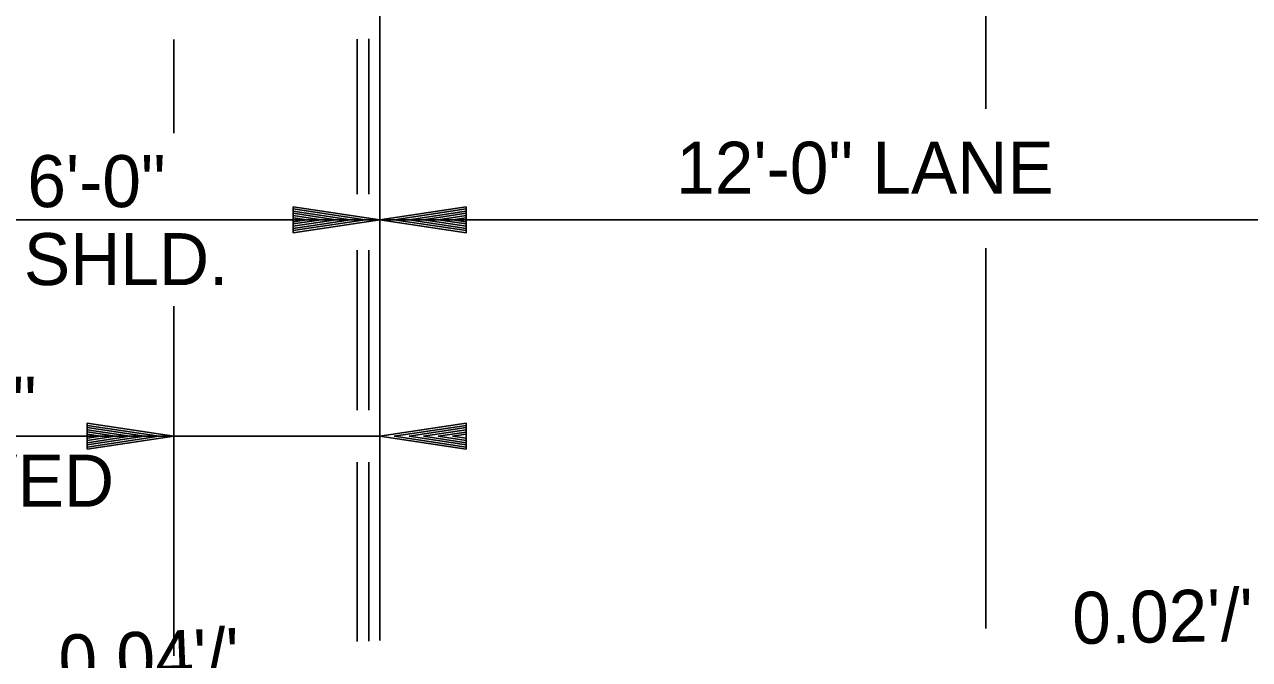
# Model space of a CAD drawing. Extents: x 2263886 to 2266026, y -3122850 to -3121850.
# Drawn here: x 2265577.5 to 2265591.65, y -3122408.58 to -3122401.25 of the extents above; entities that cross this region are included whole.
import ezdxf

# ---------------------------------------------------------------- set-up
doc = ezdxf.new("R2010")
doc.units = 0
doc.layers.add('R_Border Prem', color=7, linetype='Continuous')

msp = doc.modelspace()

# ---------------------------------------------------------------- linework, layer by layer
at = {"layer": 'R_Border Prem'}
for p, q in [((2265588.602, -3122384.503), (2265588.602, -3122402.224)), ((2265581.599, -3122400.503), (2265581.599, -3122408.363)), ((2265581.599, -3122405.475), (2265581.599, -3122400.503)), ((2265579.219, -3122401.423), (2265579.219, -3122402.503)), ((2265581.339, -3122401.417), (2265581.339, -3122403.208)), ((2265581.473, -3122401.416), (2265581.473, -3122403.208)), ((2265580.599, -3122403.353), (2265581.599, -3122403.503)), ((2265580.599, -3122403.653), (2265580.599, -3122403.353)), ((2265580.599, -3122403.378), (2265581.432, -3122403.503)), ((2265580.599, -3122403.404), (2265581.26, -3122403.503)), ((2265580.599, -3122403.429), (2265581.094, -3122403.503)), ((2265582.599, -3122403.353), (2265581.599, -3122403.503)), ((2265582.599, -3122403.378), (2265581.766, -3122403.503)), ((2265582.599, -3122403.404), (2265581.938, -3122403.503)), ((2265582.599, -3122403.429), (2265582.105, -3122403.503)), ((2265582.599, -3122403.353), (2265582.599, -3122403.653)), ((2265581.599, -3122403.503), (2265575.599, -3122403.503)), ((2265580.599, -3122403.454), (2265580.924, -3122403.503)), ((2265580.599, -3122403.48), (2265580.757, -3122403.503)), ((2265580.599, -3122403.653), (2265581.599, -3122403.503)), ((2265580.599, -3122403.552), (2265580.924, -3122403.503)), ((2265580.599, -3122403.603), (2265581.26, -3122403.503)), ((2265580.599, -3122403.628), (2265581.432, -3122403.503)), ((2265580.599, -3122403.578), (2265581.094, -3122403.503)), ((2265580.599, -3122403.527), (2265580.757, -3122403.503)), ((2265593.599, -3122403.503), (2265581.599, -3122403.503)), ((2265582.599, -3122403.653), (2265581.599, -3122403.503)), ((2265582.599, -3122403.628), (2265581.766, -3122403.503)), ((2265582.599, -3122403.603), (2265581.938, -3122403.503)), ((2265582.599, -3122403.578), (2265582.105, -3122403.503)), ((2265582.599, -3122403.455), (2265582.274, -3122403.503)), ((2265582.599, -3122403.552), (2265582.274, -3122403.503)), ((2265582.599, -3122403.48), (2265582.441, -3122403.503)), ((2265582.599, -3122403.527), (2265582.441, -3122403.503)), ((2265581.339, -3122403.856), (2265581.339, -3122405.703)), ((2265581.473, -3122403.856), (2265581.473, -3122405.703)), ((2265588.602, -3122403.831), (2265588.602, -3122408.223)), ((2265579.219, -3122408.538), (2265579.219, -3122404.503)), ((2265581.599, -3122408.363), (2265581.599, -3122405.475)), ((2265578.219, -3122405.853), (2265579.219, -3122406.003)), ((2265578.219, -3122406.153), (2265578.219, -3122405.853)), ((2265578.219, -3122405.878), (2265579.052, -3122406.003)), ((2265578.219, -3122405.904), (2265578.88, -3122406.003)), ((2265578.219, -3122405.929), (2265578.713, -3122406.003)), ((2265578.219, -3122405.954), (2265578.544, -3122406.003)), ((2265578.219, -3122405.98), (2265578.377, -3122406.003)), ((2265582.599, -3122405.853), (2265581.599, -3122406.003)), ((2265582.599, -3122405.878), (2265581.766, -3122406.003)), ((2265582.599, -3122405.904), (2265581.938, -3122406.003)), ((2265582.599, -3122405.929), (2265582.105, -3122406.003)), ((2265582.599, -3122405.955), (2265582.274, -3122406.003)), ((2265582.599, -3122405.98), (2265582.441, -3122406.003)), ((2265582.599, -3122405.853), (2265582.599, -3122406.153)), ((2265581.599, -3122406.003), (2265575.79, -3122406.003)), ((2265578.219, -3122406.153), (2265579.219, -3122406.003)), ((2265578.219, -3122406.052), (2265578.544, -3122406.003)), ((2265578.219, -3122406.103), (2265578.88, -3122406.003)), ((2265578.219, -3122406.128), (2265579.052, -3122406.003)), ((2265578.219, -3122406.078), (2265578.713, -3122406.003)), ((2265578.219, -3122406.027), (2265578.377, -3122406.003)), ((2265582.599, -3122406.153), (2265581.599, -3122406.003)), ((2265582.599, -3122406.128), (2265581.766, -3122406.003)), ((2265582.599, -3122406.103), (2265581.938, -3122406.003)), ((2265582.599, -3122406.078), (2265582.105, -3122406.003)), ((2265582.599, -3122406.052), (2265582.274, -3122406.003)), ((2265582.599, -3122406.027), (2265582.441, -3122406.003)), ((2265581.339, -3122406.303), (2265581.339, -3122408.372)), ((2265581.473, -3122406.303), (2265581.473, -3122408.368))]:
    msp.add_line(p, q, dxfattribs=at)

# ---------------------------------------------------------------- texts
for s, rotation, p in [('12\'-0" LANE', 0, (2265585.024, -3122403.203)), ("0.02'/'", 1.1458, (2265589.605, -3122408.403)), ("0.04'/'", 2.2906, (2265577.901, -3122408.898))]:
    msp.add_text(s, height=0.6, rotation=rotation, dxfattribs=at).set_placement(p)
for s, p in [('6\'-0"', (2265577.528, -3122403.358)), ('SHLD.', (2265577.488, -3122404.258)), ('2\'-0"', (2265576.037, -3122405.916)), ('PAVED', (2265575.81, -3122406.816))]:
    msp.add_text(s, height=0.6, dxfattribs=at).set_placement(p)

doc.saveas('drawing.dxf')
